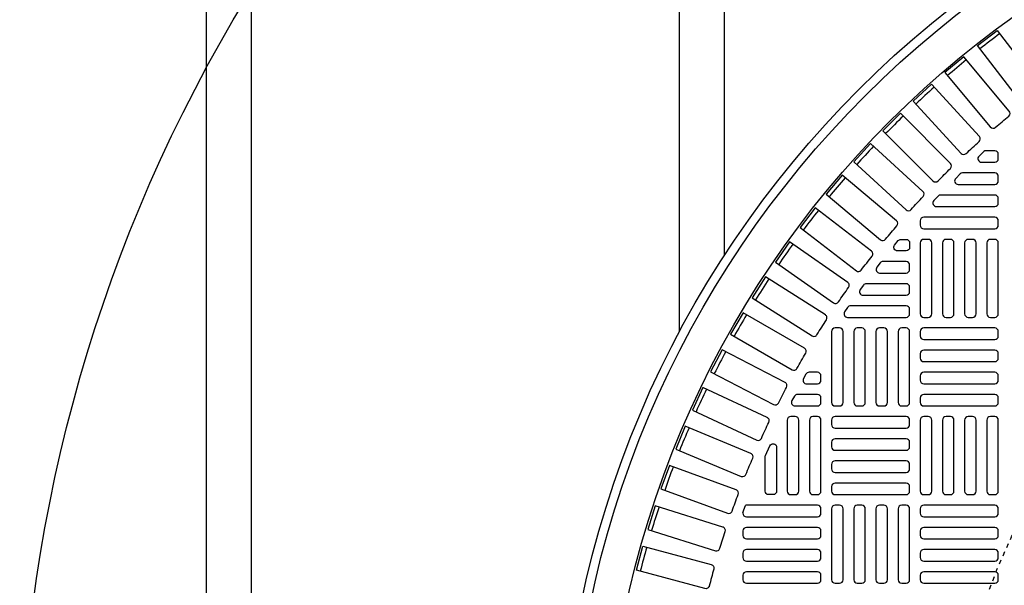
# Model space of a CAD drawing. Extents: x -169 to 6736, y -208 to 3022.
# Tile 418 of 656: x 1490 to 1512, y 1322 to 1335. Entities that reach past the tile are written whole.
import ezdxf

# ---------------------------------------------------------------- set-up
doc = ezdxf.new("R2010")
doc.units = 0
doc.header["$MEASUREMENT"] = 0
doc.linetypes.add('HIDDEN2', pattern=[0.28125, 0.1875, -0.09375])
doc.layers.get('DEFPOINTS').update_dxf_attribs({"linetype": 'CONTINUOUS'})
for name, color, linetype in [('TANK-MANHOLE-COVER-40', 2, 'CONTINUOUS'), ('TANK-MANHOLE-COVER-HATCH-40', 252, 'CONTINUOUS'), ('TANK-SLOPE', 3, 'CONTINUOUS'), ('TANK-UST-RIB', 7, 'CONTINUOUS')]:
    doc.layers.add(name, color=color, linetype=linetype)

msp = doc.modelspace()

# ---------------------------------------------------------------- linework, layer by layer
at = {"layer": 'DEFPOINTS', "color": 8, "linetype": 'HIDDEN2', "ltscale": 0.125}
msp.add_circle((1524.86566, 1317.01762), 14, dxfattribs=at)
msp.add_circle((1524.86566, 1317.01762), 14, dxfattribs=at)
msp.add_circle((1524.86566, 1317.01762), 14, dxfattribs=at)
msp.add_circle((1524.86566, 1317.01762), 14, dxfattribs=at)
at = {"layer": 'TANK-MANHOLE-COVER-40', "color": 4, "linetype": 'Continuous'}
msp.add_circle((1524.86489, 1317.01762), 22.63902, dxfattribs=at)
at = {"layer": 'TANK-MANHOLE-COVER-40', "color": 1, "linetype": 'Continuous'}
msp.add_circle((1524.86489, 1317.01762), 22.44094, dxfattribs=at)
at = {"layer": 'TANK-MANHOLE-COVER-40', "color": 2, "linetype": 'Continuous'}
msp.add_circle((1524.86489, 1317.01762), 21.65354, dxfattribs=at)
at = {"layer": 'TANK-MANHOLE-COVER-HATCH-40', "linetype": 'Continuous'}
msp.add_line((1506.28222, 1323.63098), (1506.33807, 1323.78588), dxfattribs=at)
for points in [[(1512.55866, 1332.73333, -0.41709369), (1512.44765, 1332.74739), (1511.48838, 1333.99753), (1511.92566, 1334.33307), (1512.88493, 1333.08293, -0.41709369), (1512.86978, 1332.97206, 0.00491171), (1512.55866, 1332.73333)], [(1511.88486, 1332.18158, -0.00491171), (1512.18527, 1332.43365, 0.41709369), (1512.19557, 1332.54508), (1511.18269, 1333.75219), (1510.76046, 1333.3979), (1511.77334, 1332.19079, 0.41709369), (1511.88486, 1332.18158)], [(1510.61263, 1330.99259, -0.00491171), (1510.88993, 1331.26989, 0.41709369), (1510.89048, 1331.38179), (1509.77624, 1332.49602), (1509.38649, 1332.10628), (1510.50073, 1330.99204, 0.41709369), (1510.61263, 1330.99259)], [(1509.44887, 1329.69725, -0.00491171), (1509.70094, 1329.99765, 0.41709369), (1509.69173, 1330.10918), (1508.48462, 1331.12206), (1508.13033, 1330.69983), (1509.33744, 1329.68695, 0.41709369), (1509.44887, 1329.69725)], [(1508.40243, 1328.3054, -0.00491171), (1508.62736, 1328.62664, 0.41709369), (1508.60847, 1328.73693), (1507.31767, 1329.64076), (1507.00153, 1329.18925), (1508.29232, 1328.28543, 0.41709369), (1508.40243, 1328.3054)], [(1507.92573, 1327.57658, -0.00491171), (1508.13643, 1327.90731, 0.41709369), (1508.11275, 1328.01668), (1506.78376, 1328.86334), (1506.48761, 1328.39848), (1507.8166, 1327.55182, 0.41709369), (1507.92573, 1327.57658)], [(1507.48128, 1326.82765, -0.00491171), (1507.67735, 1327.16727, 0.41709369), (1507.64892, 1327.27549), (1506.28427, 1328.06338), (1506.00868, 1327.58604), (1507.37333, 1326.79816, 0.41709369), (1507.48128, 1326.82765)], [(1507.06991, 1326.06005, -0.00491171), (1507.25099, 1326.40789, 0.41709369), (1507.21787, 1326.51478), (1505.82014, 1327.24239), (1505.56563, 1326.75349), (1506.96336, 1326.02588, 0.41709369), (1507.06991, 1326.06005)], [(1506.69243, 1325.27524, -0.00491171), (1506.85816, 1325.63065, 0.41709369), (1506.8204, 1325.73599), (1505.39227, 1326.40194), (1505.15933, 1325.9024), (1506.58746, 1325.23645, 0.41709369), (1506.69243, 1325.27524)], [(1506.34953, 1324.47471, -0.00491171), (1506.4996, 1324.83701, 0.41709369), (1506.45729, 1324.9406), (1505.00147, 1325.54362), (1504.79054, 1325.0344), (1506.24636, 1324.43138, 0.41709369), (1506.34953, 1324.47471)], [(1506.77434, 1324.86091, -0.10680341), (1506.78137, 1324.89342), (1506.87979, 1325.11055, -0.80700564), (1507.03025, 1325.07804), (1507.03025, 1324.10424, -0.41421356), (1506.95151, 1324.0255), (1506.95151, 1324.0255), (1506.85308, 1324.0255, -0.41421356), (1506.77434, 1324.10424), (1506.77434, 1324.10424), (1506.77434, 1324.87792)], [(1506.04188, 1323.65998, -0.00491171), (1506.176, 1324.02848, 0.41709369), (1506.12921, 1324.13013), (1504.64847, 1324.66908), (1504.45996, 1324.15114), (1505.9407, 1323.61219, 0.41709369), (1506.04188, 1323.65998)], [(1505.77006, 1322.83261, -0.00491171), (1505.88798, 1323.20661, 0.41709369), (1505.8368, 1323.30612), (1504.33396, 1323.77997), (1504.16822, 1323.2543), (1505.67106, 1322.78045, 0.41709369), (1505.77006, 1322.83261)], [(1505.53459, 1321.99417, -0.41709369), (1505.43795, 1321.93774), (1503.91588, 1322.34558), (1504.05853, 1322.87798), (1505.58061, 1322.47014, -0.41709369), (1505.63608, 1322.37296, 0.00491171), (1505.53459, 1321.99417)]]:
    msp.add_lwpolyline(points, format="xyb", dxfattribs=at)
for points in [[(1511.53033, 1331.97767), (1510.46576, 1333.13945), (1510.05938, 1332.76708), (1511.12396, 1331.6053, 0.41709369), (1511.23578, 1331.60097, -0.00491171), (1511.5249, 1331.8659, 0.41709369)], [(1510.27722, 1330.75856), (1509.11544, 1331.82313), (1508.74307, 1331.41676), (1509.90485, 1330.35219, 0.41709369), (1510.01662, 1330.35762, -0.00491171), (1510.28155, 1330.64674, 0.41709369)], [(1511.57658, 1331.40739), (1511.87277, 1331.40739), (1511.87277, 1331.40739, 0.41421356), (1511.95151, 1331.48613), (1511.95151, 1331.58455), (1511.95151, 1331.58455, 0.41421356), (1511.87277, 1331.66329), (1511.6836, 1331.66329, 0.1880618), (1511.6303, 1331.64251), (1511.52328, 1331.54409, 0.68341411)], [(1511.05981, 1330.91526), (1511.87277, 1330.91526), (1511.87277, 1330.91526, 0.41421356), (1511.95151, 1330.994), (1511.95151, 1331.09243), (1511.95151, 1331.09243, 0.41421356), (1511.87277, 1331.17117), (1511.15936, 1331.17117, 0.19743793), (1511.104, 1331.14842), (1511.00445, 1331.04999, 0.67023271)], [(1510.57866, 1330.42314), (1511.87277, 1330.42314), (1511.87277, 1330.42314, 0.41421356), (1511.95151, 1330.50188), (1511.95151, 1330.6003), (1511.95151, 1330.6003, 0.41421356), (1511.87277, 1330.67904), (1510.6715, 1330.67904, 0.20651443), (1510.61422, 1330.65433), (1510.52138, 1330.5559, 0.6576677)], [(1508.91009, 1329.01225, -0.00491946), (1509.14919, 1329.32386, 0.41709369), (1509.13513, 1329.43487), (1507.88499, 1330.39414), (1507.54945, 1329.95686), (1508.80008, 1328.99721, 0.41710279)], [(1510.21922, 1330.00975, 0.41421356), (1510.29796, 1329.93101), (1511.87277, 1329.93101, 0.41421356), (1511.95151, 1330.00975), (1511.95151, 1330.10818, 0.41421356), (1511.87277, 1330.18692), (1510.29796, 1330.18692, 0.41421356), (1510.21922, 1330.10818)], [(1509.90426, 1329.43888), (1509.90426, 1329.43888), (1509.70986, 1329.43888, -0.63408546), (1509.64912, 1329.56772), (1509.73029, 1329.66615, -0.2239262), (1509.79104, 1329.69479), (1509.90426, 1329.69479, -0.41421356), (1509.983, 1329.61605), (1509.983, 1329.61605), (1509.983, 1329.51762, -0.41421356)], [(1509.31699, 1328.94676), (1509.90426, 1328.94676), (1509.90426, 1328.94676, 0.41421356), (1509.983, 1329.0255), (1509.983, 1329.12392), (1509.983, 1329.12392, 0.41421356), (1509.90426, 1329.20266), (1509.39302, 1329.20266, 0.23232365), (1509.3307, 1329.17206), (1509.25468, 1329.07363, 0.62295027)], [(1508.94902, 1328.45463), (1509.90426, 1328.45463), (1509.90426, 1328.45463, 0.41421356), (1509.983, 1328.53337), (1509.983, 1328.6318), (1509.983, 1328.6318, 0.41421356), (1509.90426, 1328.71054), (1509.02026, 1328.71054, 0.24054885), (1508.95648, 1328.67797), (1508.88524, 1328.57954, 0.61218964)], [(1508.60426, 1327.96251), (1509.90426, 1327.96251), (1509.90426, 1327.96251, 0.41421356), (1509.983, 1328.04125), (1509.983, 1328.13967), (1509.983, 1328.13967, 0.41421356), (1509.90426, 1328.21841), (1508.67103, 1328.21841, 0.24862232), (1508.60587, 1328.18388), (1508.5391, 1328.08545, 0.60176538)], [(1507.6957, 1326.48613), (1507.93576, 1326.48613), (1507.93576, 1326.48613, 0.41421356), (1508.0145, 1326.56487), (1508.0145, 1326.66329), (1508.0145, 1326.66329, 0.41421356), (1507.93576, 1326.74203), (1507.75051, 1326.74203, 0.27209959), (1507.68172, 1326.7016), (1507.62691, 1326.60318, 0.57220395)], [(1507.43776, 1325.994), (1507.93576, 1325.994), (1507.93576, 1325.994, 0.41421356), (1508.0145, 1326.07274), (1508.0145, 1326.17117), (1508.0145, 1326.17117, 0.41421356), (1507.93576, 1326.24991), (1507.49459, 1326.24991, 0.26794919), (1507.4264, 1326.21054), (1507.36957, 1326.11211, 0.57735027)], [(1507.44363, 1324.0255, 0.41421356), (1507.52237, 1324.10424), (1507.52237, 1325.67904, 0.41421356), (1507.44363, 1325.75778), (1507.34521, 1325.75778, 0.41421356), (1507.26647, 1325.67904), (1507.26647, 1324.10424, 0.41421356), (1507.34521, 1324.0255)], [(1507.93576, 1324.0255, 0.41421356), (1508.0145, 1324.10424), (1508.0145, 1325.67904, 0.41421356), (1507.93576, 1325.75778), (1507.83733, 1325.75778, 0.41421356), (1507.75859, 1325.67904), (1507.75859, 1324.10424, 0.41421356), (1507.83733, 1324.0255)]]:
    msp.add_lwpolyline(points, format="xyb", close=True, dxfattribs=at)
at = {"layer": 'TANK-MANHOLE-COVER-HATCH-40', "linetype": 'Continuous', "flags": 128}
for points in [[(1510.39639, 1327.96251, 0.41421356), (1510.47513, 1328.04125), (1510.47513, 1329.61605, 0.41421356), (1510.39639, 1329.69479), (1510.29796, 1329.69479, 0.41421356), (1510.21922, 1329.61605), (1510.21922, 1328.04125, 0.41421356), (1510.29796, 1327.96251)], [(1510.88852, 1327.96251, 0.41421356), (1510.96726, 1328.04125), (1510.96726, 1329.61605, 0.41421356), (1510.88852, 1329.69479), (1510.79009, 1329.69479, 0.41421356), (1510.71135, 1329.61605), (1510.71135, 1328.04125, 0.41421356), (1510.79009, 1327.96251)], [(1511.38064, 1327.96251, 0.41421356), (1511.45938, 1328.04125), (1511.45938, 1329.61605, 0.41421356), (1511.38064, 1329.69479), (1511.28222, 1329.69479, 0.41421356), (1511.20348, 1329.61605), (1511.20348, 1328.04125, 0.41421356), (1511.28222, 1327.96251)], [(1511.87277, 1327.96251, 0.41421356), (1511.95151, 1328.04125), (1511.95151, 1329.61605, 0.41421356), (1511.87277, 1329.69479), (1511.77434, 1329.69479, 0.41421356), (1511.6956, 1329.61605), (1511.6956, 1328.04125, 0.41421356), (1511.77434, 1327.96251)], [(1508.42789, 1325.994, 0.41421356), (1508.50663, 1326.07274), (1508.50663, 1327.64755, 0.41421356), (1508.42789, 1327.72629), (1508.32946, 1327.72629, 0.41421356), (1508.25072, 1327.64755), (1508.25072, 1326.07274, 0.41421356), (1508.32946, 1325.994)], [(1508.92001, 1325.994, 0.41421356), (1508.99875, 1326.07274), (1508.99875, 1327.64755, 0.41421356), (1508.92001, 1327.72629), (1508.82159, 1327.72629, 0.41421356), (1508.74285, 1327.64755), (1508.74285, 1326.07274, 0.41421356), (1508.82159, 1325.994)], [(1509.41214, 1325.994, 0.41421356), (1509.49088, 1326.07274), (1509.49088, 1327.64755, 0.41421356), (1509.41214, 1327.72629), (1509.31371, 1327.72629, 0.41421356), (1509.23497, 1327.64755), (1509.23497, 1326.07274, 0.41421356), (1509.31371, 1325.994)], [(1509.90426, 1325.994, 0.41421356), (1509.983, 1326.07274), (1509.983, 1327.64755, 0.41421356), (1509.90426, 1327.72629), (1509.80584, 1327.72629, 0.41421356), (1509.7271, 1327.64755), (1509.7271, 1326.07274, 0.41421356), (1509.80584, 1325.994)], [(1510.21922, 1327.54912, 0.41421356), (1510.29796, 1327.47038), (1511.87277, 1327.47038, 0.41421356), (1511.95151, 1327.54912), (1511.95151, 1327.64755, 0.41421356), (1511.87277, 1327.72629), (1510.29796, 1327.72629, 0.41421356), (1510.21922, 1327.64755)], [(1510.21922, 1327.05699, 0.41421356), (1510.29796, 1326.97825), (1511.87277, 1326.97825, 0.41421356), (1511.95151, 1327.05699), (1511.95151, 1327.15542, 0.41421356), (1511.87277, 1327.23416), (1510.29796, 1327.23416, 0.41421356), (1510.21922, 1327.15542)], [(1510.21922, 1326.56487, 0.41421356), (1510.29796, 1326.48613), (1511.87277, 1326.48613, 0.41421356), (1511.95151, 1326.56487), (1511.95151, 1326.66329, 0.41421356), (1511.87277, 1326.74203), (1510.29796, 1326.74203, 0.41421356), (1510.21922, 1326.66329)], [(1510.21922, 1326.07274, 0.41421356), (1510.29796, 1325.994), (1511.87277, 1325.994, 0.41421356), (1511.95151, 1326.07274), (1511.95151, 1326.17117, 0.41421356), (1511.87277, 1326.24991), (1510.29796, 1326.24991, 0.41421356), (1510.21922, 1326.17117)], [(1509.983, 1325.67904, 0.41421356), (1509.90426, 1325.75778), (1508.32946, 1325.75778, 0.41421356), (1508.25072, 1325.67904), (1508.25072, 1325.58062, 0.41421356), (1508.32946, 1325.50188), (1509.90426, 1325.50188, 0.41421356), (1509.983, 1325.58062)], [(1510.39639, 1324.0255, 0.41421356), (1510.47513, 1324.10424), (1510.47513, 1325.67904, 0.41421356), (1510.39639, 1325.75778), (1510.29796, 1325.75778, 0.41421356), (1510.21922, 1325.67904), (1510.21922, 1324.10424, 0.41421356), (1510.29796, 1324.0255)], [(1510.88852, 1324.0255, 0.41421356), (1510.96726, 1324.10424), (1510.96726, 1325.67904, 0.41421356), (1510.88852, 1325.75778), (1510.79009, 1325.75778, 0.41421356), (1510.71135, 1325.67904), (1510.71135, 1324.10424, 0.41421356), (1510.79009, 1324.0255)], [(1511.38064, 1324.0255, 0.41421356), (1511.45938, 1324.10424), (1511.45938, 1325.67904, 0.41421356), (1511.38064, 1325.75778), (1511.28222, 1325.75778, 0.41421356), (1511.20348, 1325.67904), (1511.20348, 1324.10424, 0.41421356), (1511.28222, 1324.0255)], [(1511.87277, 1324.0255, 0.41421356), (1511.95151, 1324.10424), (1511.95151, 1325.67904, 0.41421356), (1511.87277, 1325.75778), (1511.77434, 1325.75778, 0.41421356), (1511.6956, 1325.67904), (1511.6956, 1324.10424, 0.41421356), (1511.77434, 1324.0255)], [(1509.983, 1325.18692, 0.41421356), (1509.90426, 1325.26566), (1508.32946, 1325.26566, 0.41421356), (1508.25072, 1325.18692), (1508.25072, 1325.08849, 0.41421356), (1508.32946, 1325.00975), (1509.90426, 1325.00975, 0.41421356), (1509.983, 1325.08849)], [(1509.983, 1324.69479, 0.41421356), (1509.90426, 1324.77353), (1508.32946, 1324.77353, 0.41421356), (1508.25072, 1324.69479), (1508.25072, 1324.59636, 0.41421356), (1508.32946, 1324.51762), (1509.90426, 1324.51762, 0.41421356), (1509.983, 1324.59636)], [(1509.983, 1324.20266, 0.41421356), (1509.90426, 1324.2814), (1508.32946, 1324.2814, 0.41421356), (1508.25072, 1324.20266), (1508.25072, 1324.10424, 0.41421356), (1508.32946, 1324.0255), (1509.90426, 1324.0255, 0.41421356), (1509.983, 1324.10424)], [(1508.42789, 1322.05699, 0.41421356), (1508.50663, 1322.13573), (1508.50663, 1323.71054, 0.41421356), (1508.42789, 1323.78928), (1508.32946, 1323.78928, 0.41421356), (1508.25072, 1323.71054), (1508.25072, 1322.13573, 0.41421356), (1508.32946, 1322.05699)], [(1508.92001, 1322.05699, 0.41421356), (1508.99875, 1322.13573), (1508.99875, 1323.71054, 0.41421356), (1508.92001, 1323.78928), (1508.82159, 1323.78928, 0.41421356), (1508.74285, 1323.71054), (1508.74285, 1322.13573, 0.41421356), (1508.82159, 1322.05699)], [(1509.41214, 1322.05699, 0.41421356), (1509.49088, 1322.13573), (1509.49088, 1323.71054, 0.41421356), (1509.41214, 1323.78928), (1509.31371, 1323.78928, 0.41421356), (1509.23497, 1323.71054), (1509.23497, 1322.13573, 0.41421356), (1509.31371, 1322.05699)], [(1509.90426, 1322.05699, 0.41421356), (1509.983, 1322.13573), (1509.983, 1323.71054, 0.41421356), (1509.90426, 1323.78928), (1509.80584, 1323.78928, 0.41421356), (1509.7271, 1323.71054), (1509.7271, 1322.13573, 0.41421356), (1509.80584, 1322.05699)], [(1510.21922, 1323.61211, 0.41421356), (1510.29796, 1323.53337), (1511.87277, 1323.53337, 0.41421356), (1511.95151, 1323.61211), (1511.95151, 1323.71054, 0.41421356), (1511.87277, 1323.78928), (1510.29796, 1323.78928, 0.41421356), (1510.21922, 1323.71054)], [(1506.28222, 1323.11999, 0.41421356), (1506.36096, 1323.04125), (1507.93576, 1323.04125, 0.41421356), (1508.0145, 1323.11999), (1508.0145, 1323.21841, 0.41421356), (1507.93576, 1323.29715), (1506.36096, 1323.29715, 0.41421356), (1506.28222, 1323.21841)], [(1510.21922, 1323.11999, 0.41421356), (1510.29796, 1323.04125), (1511.87277, 1323.04125, 0.41421356), (1511.95151, 1323.11999), (1511.95151, 1323.21841, 0.41421356), (1511.87277, 1323.29715), (1510.29796, 1323.29715, 0.41421356), (1510.21922, 1323.21841)], [(1506.28222, 1322.62786, 0.41421356), (1506.36096, 1322.54912), (1507.93576, 1322.54912, 0.41421356), (1508.0145, 1322.62786), (1508.0145, 1322.72629, 0.41421356), (1507.93576, 1322.80503), (1506.36096, 1322.80503, 0.41421356), (1506.28222, 1322.72629)], [(1510.21922, 1322.62786, 0.41421356), (1510.29796, 1322.54912), (1511.87277, 1322.54912, 0.41421356), (1511.95151, 1322.62786), (1511.95151, 1322.72629, 0.41421356), (1511.87277, 1322.80503), (1510.29796, 1322.80503, 0.41421356), (1510.21922, 1322.72629)], [(1506.28222, 1322.13573, 0.41421356), (1506.36096, 1322.05699), (1507.93576, 1322.05699, 0.41421356), (1508.0145, 1322.13573), (1508.0145, 1322.23416, 0.41421356), (1507.93576, 1322.3129), (1506.36096, 1322.3129, 0.41421356), (1506.28222, 1322.23416)], [(1510.21922, 1322.13573, 0.41421356), (1510.29796, 1322.05699), (1511.87277, 1322.05699, 0.41421356), (1511.95151, 1322.13573), (1511.95151, 1322.23416, 0.41421356), (1511.87277, 1322.3129), (1510.29796, 1322.3129, 0.41421356), (1510.21922, 1322.23416)]]:
    msp.add_lwpolyline(points, format="xyb", close=True, dxfattribs=at)
msp.add_lwpolyline([(1506.28222, 1323.63098), (1506.28222, 1323.61211, 0.41421356), (1506.36096, 1323.53337), (1507.93576, 1323.53337, 0.41421356), (1508.0145, 1323.61211), (1508.0145, 1323.71054, 0.41421356), (1507.93576, 1323.78928), (1506.36096, 1323.78928, 0.07385003), (1506.33807, 1323.78588, 0.07385003)], format="xyb", dxfattribs=at)
at = {"layer": 'TANK-MANHOLE-COVER-HATCH-40', "linetype": 'Continuous'}
for start, end in [(126.766426, 128.233574), (129.266426, 130.733574), (131.766426, 133.233574), (134.266426, 135.733574), (136.766426, 138.233574), (139.266426, 140.733574), (141.766426, 143.233574), (144.266426, 145.733574), (146.766426, 148.233574), (149.266426, 150.733574), (151.766426, 153.233574), (154.266426, 155.733574), (156.766426, 158.233574), (159.266426, 160.733574), (161.766426, 163.233574), (164.266426, 165.733574)]:
    msp.add_arc((1524.86489, 1317.01762), 21.52559, start, end, dxfattribs=at)
at = {"layer": 'TANK-SLOPE'}
msp.add_lwpolyline([(1525.45136, 1282.44745, -1.01702303), (1525.45074, 1351.71562), (1525.45136, 1351.71561)], format="xyb", dxfattribs=at)
at = {"layer": 'TANK-UST-RIB'}
for p, q in [((1494.37201, 1254.01839), (1494.37201, 1380.01839)), ((1505.87201, 1329.33817), (1505.87201, 1380.01839)), ((1495.37201, 1256.01839), (1495.37201, 1378.01839)), ((1504.87201, 1327.63883), (1504.87201, 1378.01839))]:
    msp.add_line(p, q, dxfattribs=at)

doc.saveas('drawing.dxf')
